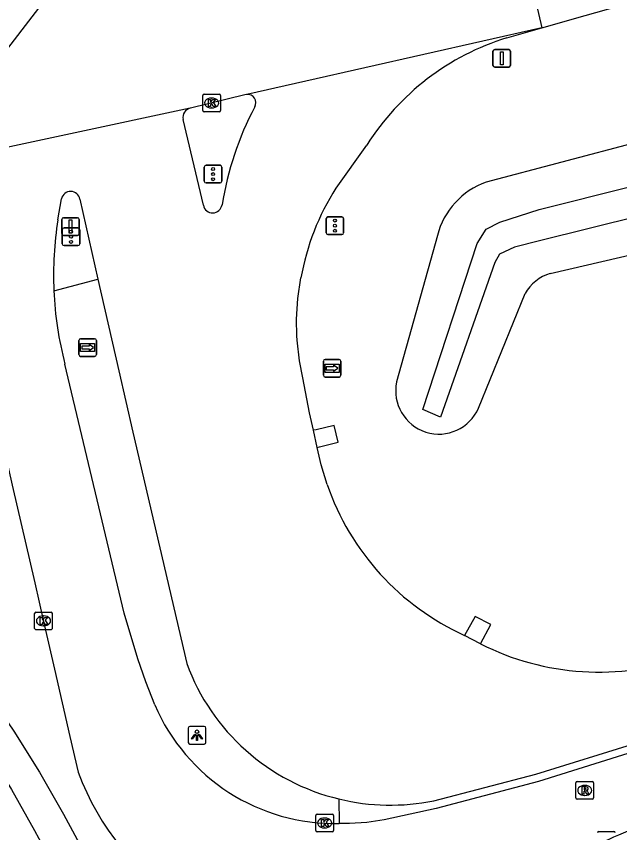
# Model space of a CAD drawing. Extents: x 156414 to 157775, y 382335 to 383765.
# Drawn here: x 157377.75 to 157411.91, y 383031.18 to 383077.4 of the extents above; entities that cross this region are included whole.
import ezdxf

# ---------------------------------------------------------------- set-up
doc = ezdxf.new("R2010")
doc.units = 0
for name, color, linetype in [('IMGEO_Berm_groen', 7, 'Continuous'), ('IMGEO_Duiker', 7, 'Continuous'), ('IMGEO_Fietspad_gesloten', 7, 'Continuous'), ('IMGEO_Kolk', 7, 'Continuous'), ('IMGEO_Lichtpunt', 7, 'Continuous'), ('IMGEO_Rijbaan_lokaal_gesloten', 7, 'Continuous'), ('IMGEO_Rijbaan_regionaal_gesloten', 7, 'Continuous'), ('IMGEO_Rioolput', 7, 'Continuous'), ('IMGEO_Verkeersbordpaal', 7, 'Continuous'), ('IMGEO_Verkeerseiland_gesloten', 7, 'Continuous'), ('IMGEO_Verkeersregelinstallatiepaal', 7, 'Continuous'), ('IMGEO_Voetpad_open', 7, 'Continuous'), ('IMGEO_Waterloop', 7, 'Continuous'), ('IMGEO_Wegwijzer', 7, 'Continuous')]:
    doc.layers.add(name, color=color, linetype=linetype)

msp = doc.modelspace()

# ---------------------------------------------------------------- linework, layer by layer
at = {"layer": 'IMGEO_Berm_groen'}
for points in [[(157533.654, 383097.879), (157511.984, 383092.881), (157485.918, 383087.378), (157471.256, 383083.883), (157452.239, 383079.868), (157451.629, 383080.509), (157447.866, 383079.831), (157448.023, 383078.675), (157412.908, 383070.274), (157404.351, 383068.014)], [(157407.981, 383062.834), (157444.123, 383071.228), (157473.781, 383077.858), (157495.957, 383083.276)], [(157401.585, 383064.986), (157399.278, 383056.697)], [(157403.919, 383055.222), (157406.554, 383061.699)], [(157394.782, 383052.994), (157394.911, 383053.026), (157395.961, 383053.281), (157395.745, 383054.239), (157394.714, 383053.995), (157394.564, 383053.96)], [(157404.029, 383041.867), (157404.604, 383042.97), (157403.733, 383043.415), (157403.118, 383042.353)]]:
    msp.add_lwpolyline(points, dxfattribs=at)
for centre, radius, start, end in [((157405.826, 383063.889), 4.38, 109.6758, 165.5024), ((157408.613, 383060.575), 2.346, 105.6326, 151.3631), ((157401.673, 383056.194), 2.447, 168.1489, 336.5886)]:
    msp.add_arc(centre, radius, start, end, dxfattribs=at)
at = {"layer": 'IMGEO_Duiker'}
msp.add_lwpolyline([(157331.424, 383090.956), (157339.687, 383074.398), (157352.629, 383043.538), (157399.811, 383104.95), (157401.879, 383105.374), (157402.531, 383105.507)], dxfattribs=at)
at = {"layer": 'IMGEO_Fietspad_gesloten'}
msp.add_lwpolyline([(157367.548, 383047.654), (157369.557, 383044.908), (157374.553, 383038.078), (157376.06, 383035.886), (157377.467, 383033.628), (157378.771, 383031.31), (157381.962, 383025.409), (157387.565, 383015.046), (157392.096, 383006.666), (157401.257, 382989.75), (157406.819, 382979.479), (157407.763, 382977.722), (157408.695, 382975.96), (157409.617, 382974.191)], dxfattribs=at)
at = {"layer": 'IMGEO_Kolk'}
for p, q in [((157388.303, 383072.063), (157388.303, 383072.915)), ((157388.378, 383072.989), (157389.23, 383072.989)), ((157389.304, 383072.915), (157389.304, 383072.063)), ((157388.791, 383072.769), (157388.816, 383072.769)), ((157389.23, 383071.989), (157388.378, 383071.989)), ((157388.814, 383072.209), (157388.789, 383072.209)), ((157378.784, 383042.746), (157378.784, 383043.598)), ((157378.859, 383043.672), (157379.711, 383043.672)), ((157379.272, 383043.452), (157379.297, 383043.452)), ((157379.785, 383043.598), (157379.785, 383042.746)), ((157379.295, 383042.892), (157379.27, 383042.892)), ((157379.711, 383042.672), (157378.859, 383042.672)), ((157394.779, 383032.233), (157395.631, 383032.233)), ((157394.704, 383031.307), (157394.704, 383032.159)), ((157395.192, 383032.013), (157395.217, 383032.013)), ((157395.705, 383032.159), (157395.705, 383031.307)), ((157395.215, 383031.453), (157395.19, 383031.453)), ((157395.631, 383031.233), (157394.779, 383031.233)), ((157410.72, 383031.256), (157411.572, 383031.256))]:
    msp.add_line(p, q, dxfattribs=at)
for points in [[(157388.303, 383072.063), (157388.303, 383072.915)], [(157388.378, 383072.989), (157389.23, 383072.989)], [(157389.304, 383072.915), (157389.304, 383072.063)], [(157388.624, 383072.689), (157388.747, 383072.689), (157388.747, 383072.538), (157388.877, 383072.689), (157389.041, 383072.689), (157388.895, 383072.538), (157389.048, 383072.289), (157388.896, 383072.289), (157388.811, 383072.453), (157388.747, 383072.386), (157388.747, 383072.289), (157388.624, 383072.289), (157388.624, 383072.689)], [(157389.23, 383071.989), (157388.378, 383071.989)], [(157378.784, 383042.746), (157378.784, 383043.598)], [(157378.859, 383043.672), (157379.711, 383043.672)], [(157379.105, 383043.372), (157379.228, 383043.372), (157379.228, 383043.221), (157379.358, 383043.372), (157379.522, 383043.372), (157379.376, 383043.221), (157379.529, 383042.972), (157379.377, 383042.972), (157379.292, 383043.136), (157379.228, 383043.069), (157379.228, 383042.972), (157379.105, 383042.972), (157379.105, 383043.372)], [(157379.785, 383043.598), (157379.785, 383042.746)], [(157379.711, 383042.672), (157378.859, 383042.672)], [(157394.779, 383032.233), (157395.631, 383032.233)], [(157394.704, 383031.307), (157394.704, 383032.159)], [(157395.025, 383031.933), (157395.148, 383031.933), (157395.148, 383031.782), (157395.278, 383031.933), (157395.442, 383031.933), (157395.296, 383031.782), (157395.449, 383031.533), (157395.297, 383031.533), (157395.212, 383031.697), (157395.148, 383031.63), (157395.148, 383031.533), (157395.025, 383031.533), (157395.025, 383031.933)], [(157395.705, 383032.159), (157395.705, 383031.307)], [(157395.631, 383031.233), (157394.779, 383031.233)], [(157410.72, 383031.256), (157411.572, 383031.256)]]:
    msp.add_lwpolyline(points, dxfattribs=at)
for centre, start, end in [((157388.38, 383072.913), 91.552, 178.448), ((157388.38, 383072.913), 91.552, 178.448), ((157389.228, 383072.913), 1.552, 88.448), ((157389.228, 383072.913), 1.552, 88.448), ((157388.38, 383072.065), 181.552, 268.448), ((157388.38, 383072.065), 181.552, 268.448), ((157389.228, 383072.065), 271.552, 358.448), ((157389.228, 383072.065), 271.552, 358.448), ((157378.861, 383043.596), 91.552, 178.448), ((157378.861, 383043.596), 91.552, 178.448), ((157379.709, 383043.596), 1.552, 88.448), ((157379.709, 383043.596), 1.552, 88.448), ((157378.861, 383042.748), 181.552, 268.448), ((157378.861, 383042.748), 181.552, 268.448), ((157379.709, 383042.748), 271.552, 358.448), ((157379.709, 383042.748), 271.552, 358.448), ((157394.781, 383032.157), 91.552, 178.448), ((157394.781, 383032.157), 91.552, 178.448), ((157395.629, 383032.157), 1.552, 88.448), ((157395.629, 383032.157), 1.552, 88.448), ((157394.781, 383031.309), 181.552, 268.448), ((157394.781, 383031.309), 181.552, 268.448), ((157395.629, 383031.309), 271.552, 358.448), ((157395.629, 383031.309), 271.552, 358.448), ((157410.722, 383031.18), 91.552, 178.448), ((157410.722, 383031.18), 91.552, 178.448), ((157411.57, 383031.18), 1.552, 88.448), ((157411.57, 383031.18), 1.552, 88.448)]:
    msp.add_arc(centre, 0.0765, start, end, dxfattribs=at)
for centre, major_axis, ratio, start_param, end_param in [((157388.79, 383072.489), (-0.387, 0.002), 0.722429, 4.712389, 7.853982), ((157388.815, 383072.489), (-0.39, 0.002), 0.717154, 1.570796, 4.712389), ((157379.271, 383043.172), (-0.387, 0.002), 0.722429, 4.712389, 7.853982), ((157379.296, 383043.172), (-0.39, 0.002), 0.717154, 1.570796, 4.712389), ((157395.191, 383031.733), (-0.387, 0.002), 0.722429, 4.712389, 7.853982), ((157395.216, 383031.733), (-0.39, 0.002), 0.717154, 1.570796, 4.712389)]:
    msp.add_ellipse(centre, major_axis=major_axis, ratio=ratio, start_param=start_param, end_param=end_param, dxfattribs=at)
at = {"layer": 'IMGEO_Lichtpunt'}
for p, q in [((157387.479, 383037.101), (157387.479, 383036.294)), ((157387.479, 383037.101), (157387.479, 383036.294)), ((157388.381, 383037.196), (157387.573, 383037.196)), ((157388.381, 383037.196), (157387.573, 383037.196)), ((157388.475, 383036.294), (157388.475, 383037.101)), ((157388.475, 383036.294), (157388.475, 383037.101)), ((157387.573, 383036.2), (157388.381, 383036.2)), ((157387.573, 383036.2), (157388.381, 383036.2))]:
    msp.add_line(p, q, dxfattribs=at)
for points in [[(157387.853, 383036.765), (157387.892, 383036.737), (157387.704, 383036.475), (157387.666, 383036.502), (157387.853, 383036.765)], [(157387.955, 383036.717), (157388.002, 383036.717), (157388.002, 383036.395), (157387.955, 383036.395), (157387.955, 383036.717)], [(157388.065, 383036.737), (157388.103, 383036.764), (157388.29, 383036.502), (157388.251, 383036.474), (157388.065, 383036.737)]]:
    msp.add_lwpolyline(points, dxfattribs=at)
msp.add_circle((157387.978, 383036.899), 0.0994, dxfattribs=at)
for centre, start, end in [((157387.573, 383037.101), 90, 180), ((157387.573, 383037.101), 90, 180), ((157388.381, 383037.101), 0, 90), ((157388.381, 383037.101), 0, 90), ((157387.573, 383036.294), 180, 270), ((157387.573, 383036.294), 180, 270), ((157388.381, 383036.294), 270, 0), ((157388.381, 383036.294), 270, 360)]:
    msp.add_arc(centre, 0.0946, start, end, dxfattribs=at)
at = {"layer": 'IMGEO_Rijbaan_lokaal_gesloten'}
for points in [[(157405.513, 383076.181), (157407.508, 383076.746)], [(157388.335, 383066.702), (157387.184, 383071.565)], [(157395.846, 383067.672), (157397.594, 383070.11)], [(157380.1, 383065.884), (157380.299, 383067.073)], [(157381.344, 383067.047), (157382.366, 383062.525)], [(157382.366, 383062.525), (157383.541, 383057.327), (157384.35, 383053.847), (157387.393, 383040.763)], [(157394.564, 383053.96), (157394.342, 383054.948), (157393.962, 383056.931), (157393.773, 383057.902), (157393.642, 383059.072), (157393.636, 383059.307), (157393.613, 383060.249), (157393.686, 383061.425), (157393.861, 383062.589)], [(157385.581, 383038.424), (157385.086, 383039.713), (157384.629, 383041.016), (157383.844, 383043.608), (157380.501, 383057.711)], [(157376.541, 383055.054), (157377.511, 383050.863), (157378.795, 383045.317), (157379.289, 383043.14), (157379.902, 383040.436), (157380.785, 383036.633), (157381.255, 383034.608)], [(157394.782, 383052.994), (157394.564, 383053.96)], [(157395.343, 383050.894), (157395.013, 383052.007), (157394.785, 383052.982), (157394.782, 383052.994)], [(157404.029, 383041.867), (157403.118, 383042.353)], [(157401.378, 383032.99), (157407.166, 383034.494), (157412.874, 383036.276)], [(157413.038, 383035.871), (157407.314, 383034.076), (157401.512, 383032.554), (157398.566, 383031.914), (157397.593, 383031.764), (157396.611, 383031.694), (157396.033, 383031.7)]]:
    msp.add_lwpolyline(points, dxfattribs=at)
for centre, radius, start, end in [((157409.79, 383062.402), 14.427, 107.243, 147.7072), ((157390.844, 383072.506), 0.467, 329.5841, 96.9228), ((157387.72, 383071.666), 0.545, 103.2119, 190.6319), ((157407.397, 383063.796), 18.238, 152.3147, 170.7534), ((157380.819, 383066.948), 0.535, 10.7222, 166.4273), ((157407.586, 383060.158), 13.939, 147.3803, 169.9567), ((157388.863, 383066.81), 0.539, 191.5581, 351.1414), ((157399.815, 383062.745), 19.963, 170.9528, 182.5233), ((157399.754, 383062.755), 19.903, 182.5615, 194.6821), ((157409.171, 383055.672), 14.63, 199.0629, 245.5612), ((157410.748, 383055.244), 14.97, 243.3322, 289.3594), ((157398.865, 383044.973), 12.22, 200.1523, 256.5139), ((157395.792, 383042.811), 11.113, 203.2487, 271.2432), ((157394.89, 383039.545), 14.501, 199.9055, 276.6652), ((157398.919, 383044.971), 12.23, 256.2647, 281.5989), ((157419.817, 383012.544), 20.148, 111.6676, 125.079)]:
    msp.add_arc(centre, radius, start, end, dxfattribs=at)
at = {"layer": 'IMGEO_Rijbaan_regionaal_gesloten'}
for points in [[(157407.508, 383076.746), (157409.958, 383077.44), (157419.68, 383080.193), (157460.6, 383089.61)], [(157406.588, 383080.654), (157407.508, 383076.746)], [(157407.508, 383076.746), (157390.788, 383072.97)], [(157390.788, 383072.97), (157390.69, 383072.947), (157387.617, 383072.201), (157387.595, 383072.196)], [(157387.595, 383072.196), (157360.472, 383066.38)]]:
    msp.add_lwpolyline(points, dxfattribs=at)
at = {"layer": 'IMGEO_Rioolput'}
for p, q in [((157409.43, 383033.148), (157409.43, 383034)), ((157409.505, 383034.074), (157410.357, 383034.074)), ((157409.918, 383033.854), (157409.943, 383033.854)), ((157410.431, 383034), (157410.431, 383033.148)), ((157409.941, 383033.294), (157409.916, 383033.294)), ((157410.357, 383033.074), (157409.505, 383033.074))]:
    msp.add_line(p, q, dxfattribs=at)
for points in [[(157409.43, 383033.148), (157409.43, 383034)], [(157409.505, 383034.074), (157410.357, 383034.074)], [(157410.019, 383033.772), (157409.767, 383033.774), (157409.767, 383033.374)], [(157409.945, 383033.693), (157409.891, 383033.693), (157409.891, 383033.612)], [(157410.431, 383034), (157410.431, 383033.148)], [(157409.767, 383033.374), (157409.891, 383033.374), (157409.891, 383033.536), (157409.902, 383033.536)], [(157409.891, 383033.612), (157409.943, 383033.612)], [(157409.949, 383033.507), (157410.02, 383033.374), (157410.16, 383033.374), (157410.095, 383033.5)], [(157410.357, 383033.074), (157409.505, 383033.074)]]:
    msp.add_lwpolyline(points, dxfattribs=at)
for centre, radius, start, end in [((157409.507, 383033.998), 0.0765, 91.552, 178.448), ((157409.507, 383033.998), 0.0765, 91.552, 178.448), ((157409.927, 383033.801), 0.19, 274.7715, 282.9687), ((157409.951, 383033.597), 0.0964, 77.0061, 93.1865), ((157409.965, 383033.654), 0.0378, 276.6634, 79.6772), ((157410.018, 383033.662), 0.109, 350.3612, 89.416), ((157410.016, 383033.662), 0.112, 277.5842, 350.9817), ((157410.355, 383033.998), 0.0765, 1.552, 88.448), ((157410.355, 383033.998), 0.0765, 1.552, 88.448), ((157409.901, 383033.483), 0.0533, 26.0293, 88.6989), ((157410, 383033.447), 0.108, 29.5134, 73.7905), ((157409.507, 383033.15), 0.0765, 181.552, 268.448), ((157409.507, 383033.15), 0.0765, 181.552, 268.448), ((157410.355, 383033.15), 0.0765, 271.552, 358.448), ((157410.355, 383033.15), 0.0765, 271.552, 358.448)]:
    msp.add_arc(centre, radius, start, end, dxfattribs=at)
for centre, major_axis, ratio, start_param, end_param in [((157409.917, 383033.574), (-0.387, 0.002), 0.722429, 4.712389, 7.853982), ((157409.942, 383033.574), (-0.39, 0.002), 0.717154, 1.570796, 4.712389)]:
    msp.add_ellipse(centre, major_axis=major_axis, ratio=ratio, start_param=start_param, end_param=end_param, dxfattribs=at)
at = {"layer": 'IMGEO_Verkeersbordpaal'}
for p, q in [((157404.734, 383074.619), (157404.734, 383075.419)), ((157404.734, 383075.419), (157404.734, 383074.619)), ((157404.834, 383075.519), (157405.624, 383075.519)), ((157405.624, 383075.519), (157404.834, 383075.519)), ((157405.724, 383075.419), (157405.724, 383074.619)), ((157405.724, 383074.619), (157405.724, 383075.419)), ((157405.624, 383074.519), (157404.834, 383074.519)), ((157404.834, 383074.519), (157405.624, 383074.519)), ((157380.42, 383065.998), (157381.21, 383065.998)), ((157381.21, 383065.998), (157380.42, 383065.998)), ((157380.32, 383065.098), (157380.32, 383065.898)), ((157380.32, 383065.898), (157380.32, 383065.098)), ((157381.31, 383065.898), (157381.31, 383065.098)), ((157381.31, 383065.098), (157381.31, 383065.898)), ((157381.21, 383064.998), (157380.42, 383064.998)), ((157380.42, 383064.998), (157381.21, 383064.998))]:
    msp.add_line(p, q, dxfattribs=at)
for points in [[(157405.154, 383075.394), (157405.304, 383075.394), (157405.304, 383074.644), (157405.154, 383074.644), (157405.154, 383075.394)], [(157380.74, 383065.873), (157380.89, 383065.873), (157380.89, 383065.123), (157380.74, 383065.123), (157380.74, 383065.873)]]:
    msp.add_lwpolyline(points, dxfattribs=at)
for centre, start, end in [((157404.834, 383075.419), 90, 180), ((157404.834, 383075.419), 90, 180), ((157405.624, 383075.419), 0, 90), ((157405.624, 383075.419), 360, 90), ((157404.834, 383074.619), 180, 270), ((157404.834, 383074.619), 180, 270), ((157405.624, 383074.619), 270, 0), ((157405.624, 383074.619), 270, 0), ((157380.42, 383065.898), 90, 180), ((157380.42, 383065.898), 90, 180), ((157381.21, 383065.898), 0, 90), ((157381.21, 383065.898), 360, 90), ((157380.42, 383065.098), 180, 270), ((157380.42, 383065.098), 180, 270), ((157381.21, 383065.098), 270, 0), ((157381.21, 383065.098), 270, 0)]:
    msp.add_arc(centre, 0.1, start, end, dxfattribs=at)
at = {"layer": 'IMGEO_Verkeerseiland_gesloten'}
for points in [[(157379.871, 383061.866), (157382.366, 383062.525)], [(157396.015, 383033.09), (157396.033, 383031.7)]]:
    msp.add_lwpolyline(points, dxfattribs=at)
at = {"layer": 'IMGEO_Verkeersregelinstallatiepaal'}
for p, q in [((157388.391, 383068.063), (157388.391, 383068.863)), ((157388.391, 383068.863), (157388.391, 383068.063)), ((157388.491, 383068.963), (157389.281, 383068.963)), ((157389.281, 383068.963), (157388.491, 383068.963)), ((157389.381, 383068.863), (157389.381, 383068.063)), ((157389.381, 383068.063), (157389.381, 383068.863)), ((157389.281, 383067.963), (157388.491, 383067.963)), ((157388.491, 383067.963), (157389.281, 383067.963)), ((157395.389, 383066.044), (157396.179, 383066.044)), ((157396.179, 383066.044), (157395.389, 383066.044)), ((157395.289, 383065.144), (157395.289, 383065.944)), ((157395.289, 383065.944), (157395.289, 383065.144)), ((157396.279, 383065.944), (157396.279, 383065.144)), ((157396.279, 383065.144), (157396.279, 383065.944)), ((157380.348, 383064.515), (157380.348, 383065.315)), ((157380.348, 383065.315), (157380.348, 383064.515)), ((157380.448, 383065.415), (157381.238, 383065.415)), ((157381.238, 383065.415), (157380.448, 383065.415)), ((157381.338, 383065.315), (157381.338, 383064.515)), ((157381.338, 383064.515), (157381.338, 383065.315)), ((157396.179, 383065.044), (157395.389, 383065.044)), ((157395.389, 383065.044), (157396.179, 383065.044)), ((157381.238, 383064.415), (157380.448, 383064.415)), ((157380.448, 383064.415), (157381.238, 383064.415))]:
    msp.add_line(p, q, dxfattribs=at)
for centre in [(157388.886, 383068.753), (157388.886, 383068.463), (157388.886, 383068.173), (157395.784, 383065.834), (157395.784, 383065.544), (157380.843, 383065.205), (157395.784, 383065.254), (157380.843, 383064.915), (157380.843, 383064.625)]:
    msp.add_circle(centre, 0.085, dxfattribs=at)
for centre, start, end in [((157388.491, 383068.863), 90, 180), ((157388.491, 383068.863), 90, 180), ((157389.281, 383068.863), 0, 90), ((157389.281, 383068.863), 360, 90), ((157388.491, 383068.063), 180, 270), ((157388.491, 383068.063), 180, 270), ((157389.281, 383068.063), 270, 0), ((157389.281, 383068.063), 270, 0), ((157395.389, 383065.944), 90, 180), ((157395.389, 383065.944), 90, 180), ((157396.179, 383065.944), 0, 90), ((157396.179, 383065.944), 360, 90), ((157380.448, 383065.315), 90, 180), ((157380.448, 383065.315), 90, 180), ((157381.238, 383065.315), 0, 90), ((157381.238, 383065.315), 360, 90), ((157395.389, 383065.144), 180, 270), ((157395.389, 383065.144), 180, 270), ((157396.179, 383065.144), 270, 0), ((157396.179, 383065.144), 270, 0), ((157380.448, 383064.515), 180, 270), ((157380.448, 383064.515), 180, 270), ((157381.238, 383064.515), 270, 0), ((157381.238, 383064.515), 270, 0)]:
    msp.add_arc(centre, 0.1, start, end, dxfattribs=at)
at = {"layer": 'IMGEO_Voetpad_open'}
msp.add_lwpolyline([(157367.548, 383047.654), (157369.106, 383048.747), (157376.059, 383039.183), (157377.614, 383036.932), (157379.065, 383034.612), (157380.409, 383032.228), (157383.739, 383026.078), (157385.637, 383022.574), (157393.135, 383008.728), (157393.724, 383007.639), (157402.582, 382991.292), (157406.747, 382983.606), (157408.449, 382980.466), (157409.408, 382978.669), (157410.353, 382976.866), (157411.285, 382975.055), (157409.617, 382974.191)], dxfattribs=at)
at = {"layer": 'IMGEO_Waterloop'}
msp.add_lwpolyline([(157433.131, 383071.09), (157407.359, 383064.692), (157405.948, 383064.335), (157405.108, 383063.942), (157404.839, 383063.459), (157401.766, 383054.702), (157400.765, 383055.131), (157403.839, 383064.531), (157404.339, 383065.353), (157405.125, 383065.747), (157407.342, 383066.461), (157433.006, 383072.895)], dxfattribs=at)
at = {"layer": 'IMGEO_Wegwijzer'}
for p, q in [((157381.287, 383058.248), (157381.287, 383059.048)), ((157381.287, 383059.048), (157381.287, 383058.248)), ((157381.387, 383059.148), (157382.177, 383059.148)), ((157382.177, 383059.148), (157381.387, 383059.148)), ((157382.277, 383059.048), (157382.277, 383058.248)), ((157382.277, 383058.248), (157382.277, 383059.048)), ((157382.177, 383058.148), (157381.387, 383058.148)), ((157381.387, 383058.148), (157382.177, 383058.148)), ((157395.129, 383057.074), (157395.129, 383057.874)), ((157395.129, 383057.874), (157395.129, 383057.074)), ((157395.229, 383057.974), (157396.019, 383057.974)), ((157396.019, 383057.974), (157395.229, 383057.974)), ((157396.119, 383057.874), (157396.119, 383057.074)), ((157396.119, 383057.074), (157396.119, 383057.874)), ((157396.019, 383056.974), (157395.229, 383056.974)), ((157395.229, 383056.974), (157396.019, 383056.974))]:
    msp.add_line(p, q, dxfattribs=at)
for points in [[(157381.388, 383058.88), (157382.176, 383058.88), (157382.176, 383058.416), (157381.388, 383058.416), (157381.388, 383058.88)], [(157381.453, 383058.732), (157381.453, 383058.648), (157381.453, 383058.564), (157381.864, 383058.564), (157381.864, 383058.481), (157382.111, 383058.648), (157381.864, 383058.815), (157381.864, 383058.732), (157381.453, 383058.732)], [(157395.23, 383057.706), (157396.018, 383057.706), (157396.018, 383057.242), (157395.23, 383057.242), (157395.23, 383057.706)], [(157395.295, 383057.558), (157395.295, 383057.474), (157395.295, 383057.39), (157395.706, 383057.39), (157395.706, 383057.307), (157395.953, 383057.474), (157395.706, 383057.641), (157395.706, 383057.558), (157395.295, 383057.558)]]:
    msp.add_lwpolyline(points, dxfattribs=at)
for centre, start, end in [((157381.387, 383059.048), 90, 180), ((157381.387, 383059.048), 90, 180), ((157382.177, 383059.048), 0, 90), ((157382.177, 383059.048), 360, 90), ((157381.387, 383058.248), 180, 270), ((157381.387, 383058.248), 180, 270), ((157382.177, 383058.248), 270, 0), ((157382.177, 383058.248), 270, 0), ((157395.229, 383057.874), 90, 180), ((157395.229, 383057.874), 90, 180), ((157396.019, 383057.874), 0, 90), ((157396.019, 383057.874), 360, 90), ((157395.229, 383057.074), 180, 270), ((157395.229, 383057.074), 180, 270), ((157396.019, 383057.074), 270, 0), ((157396.019, 383057.074), 270, 0)]:
    msp.add_arc(centre, 0.1, start, end, dxfattribs=at)

doc.saveas('drawing.dxf')
